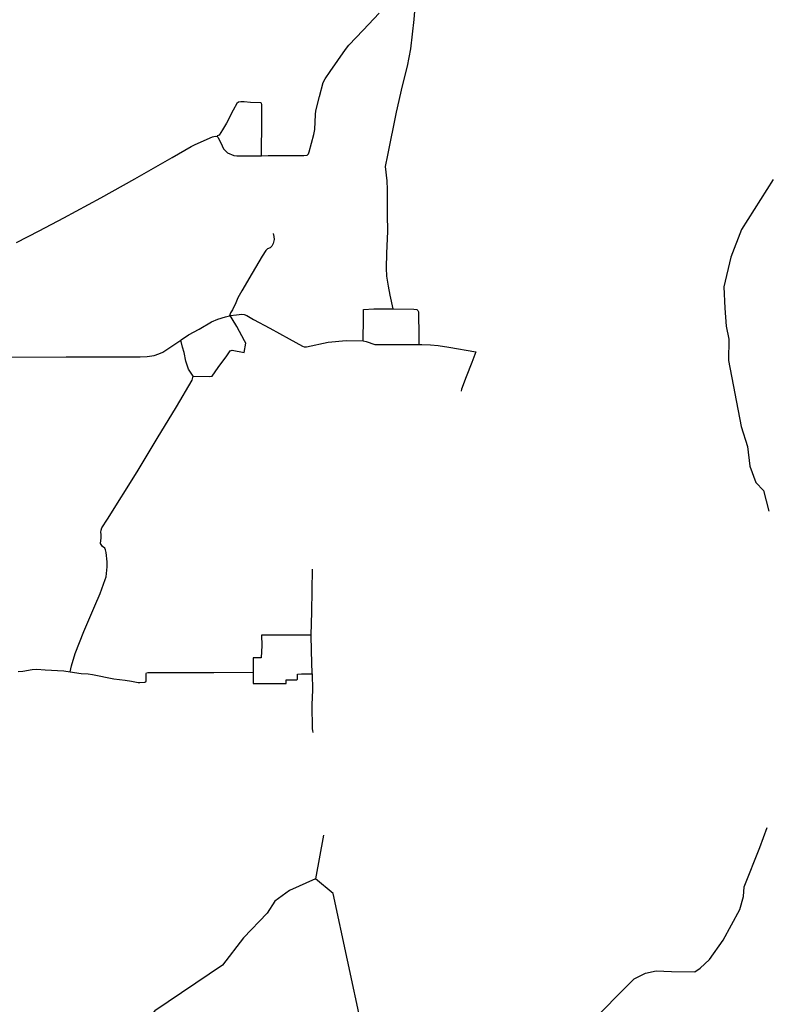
# Model space of a CAD drawing. Header units: millimetres. Extents: x 664923 to 767831, y 3118803 to 3207600.
# Tile 366 of 422: x 709504 to 715606, y 3189205 to 3197235. Entities that reach past the tile are written whole.
import ezdxf

# ---------------------------------------------------------------- set-up
doc = ezdxf.new("R2010")
doc.units = ezdxf.units.MM
for name, color, linetype in [('roads_2', 2, 'Continuous'), ('roads_3', 3, 'Continuous'), ('water', 7, 'Continuous')]:
    doc.layers.add(name, color=color, linetype=linetype)

msp = doc.modelspace()

# ---------------------------------------------------------------- linework, layer by layer
at = {"layer": 'roads_2'}
msp.add_lwpolyline([(709328.52, 3194481.85), (709881.57, 3194485.52), (710201.09, 3194486.79), (710485.54, 3194486.28), (710541.39, 3194489.84), (710598.31, 3194497.98), (710638.32, 3194509.2), (710670.01, 3194523.97), (710816.57, 3194620.69), (710820.83, 3194623.51), (710878.43, 3194663.97), (710965.26, 3194712.58), (711068.31, 3194770.38), (711117.52, 3194793.38), (711180.56, 3194813.16), (711212.64, 3194820.68), (711218.85, 3194822.13)], dxfattribs=at)
at = {"layer": 'roads_3'}
for points in [[(712523.12, 3194988.14), (712510.21, 3195061.13), (712497.49, 3195142.6), (712492.4, 3195209.52), (712496.15, 3195330.04), (712503.06, 3195508.21), (712502.6, 3195647.5), (712500.3, 3195849.23), (712497.59, 3195920.75), (712485.25, 3196038.17), (712503.22, 3196129.61), (712575.71, 3196481.42), (712623.68, 3196696.98), (712666.02, 3196855.54), (712691.83, 3196997.74), (712718.67, 3197236.3), (712734.21, 3197440.07), (712758.29, 3197602.83)], [(709477.14, 3195417.16), (709662.82, 3195513.04), (709862.16, 3195618.42), (710163.85, 3195782.25), (710443.14, 3195937.16), (710745.17, 3196110.51), (710900.06, 3196202.44), (710934.49, 3196218.63), (711074.33, 3196278.68), (711096.3, 3196285.02), (711111.98, 3196281.84), (711117.51, 3196278), (711142.43, 3196231.55), (711165.43, 3196181.12), (711198.01, 3196149.87), (711248.52, 3196128.33), (711273.88, 3196125.35), (711473.44, 3196126.29), (711528.92, 3196126.55), (711820.48, 3196127.4), (711845.66, 3196131.23), (711856.7, 3196141.21), (711863.43, 3196156.69), (711902.39, 3196299.82), (711908.32, 3196340.43), (711915.38, 3196462.21), (711917.82, 3196491.93), (711946.75, 3196608), (711978.15, 3196723.07), (711994.61, 3196753.22), (712035.1, 3196812.96), (712160.4, 3196992.58), (712187.45, 3197028.85), (712302.06, 3197149.81), (712433.21, 3197287.82)], [(711473.44, 3196126.29), (711476.39, 3196421.14), (711477.86, 3196544.35), (711473.72, 3196553.41), (711469.95, 3196556.3), (711384.52, 3196560.66), (711332.1, 3196564.39), (711306.51, 3196566.39), (711287.96, 3196563.09), (711274.5, 3196552.97), (711242.53, 3196496.35), (711189.6, 3196392.21), (711156.13, 3196336.55), (711130.13, 3196293.13), (711113.84, 3196288.64), (711111.98, 3196281.84)], [(711568.79, 3195492.45), (711575.59, 3195466.21), (711576.89, 3195442.68), (711570.49, 3195409.22), (711558.95, 3195387.54), (711545.17, 3195373.85), (711524.09, 3195365.78), (711509.74, 3195353.48), (711480.6, 3195306.69), (711398.92, 3195167.64), (711315.22, 3195023.85), (711280.66, 3194966.32), (711265.08, 3194925.71), (711237.17, 3194868.29), (711221.63, 3194845.13), (711212.64, 3194820.68)], [(712547.28, 3194877.48), (712523.12, 3194988.14)], [(712304.56, 3194615.6), (712306.59, 3194804.79), (712305.86, 3194871.67), (712391.13, 3194876.2), (712547.28, 3194877.48), (712717.23, 3194874.78), (712740.13, 3194870.51), (712748.93, 3194864.51), (712754.36, 3194852.5), (712756.13, 3194647.88), (712756.77, 3194586.05)], [(710916.26, 3194326.96), (711052.85, 3194325.4), (711071.41, 3194327.65), (711120.84, 3194397.68), (711191.01, 3194494.63), (711219.26, 3194533.37), (711234.94, 3194539.59), (711332.86, 3194520.08), (711345.51, 3194596.08), (711335.85, 3194615.8), (711272.12, 3194733.16), (711234.12, 3194795.66), (711218.85, 3194822.13)], [(711218.85, 3194822.13), (711271.72, 3194828.28), (711315.43, 3194833.03), (711333.7, 3194831.26), (711355.34, 3194821.91), (711410.5, 3194790.2), (711541.98, 3194718.3), (711699.26, 3194632.06), (711809.08, 3194571.46), (711823.54, 3194567.03), (711842.63, 3194568.12), (712018.41, 3194604.67), (712166.01, 3194620.21), (712304.56, 3194615.6), (712327.26, 3194609.59), (712398.14, 3194587.43), (712607.83, 3194587.09), (712756.77, 3194586.05), (712782.8, 3194585.86), (712850.85, 3194582.91), (712913.97, 3194577.67), (713000.58, 3194564.19), (713220.38, 3194527.75), (713189.26, 3194438.55), (713143.24, 3194323.4), (713105.68, 3194220.74), (713101.24, 3194205.85)], [(709914.66, 3191916.95), (709927.07, 3191965.62), (709955.47, 3192064.99), (710026.14, 3192246.04), (710115.94, 3192454.33), (710159.75, 3192556.36), (710198.91, 3192669.41), (710207.42, 3192692.54), (710216.38, 3192773.19), (710216.63, 3192813.44), (710207.04, 3192890.8), (710201.93, 3192912.68), (710196.75, 3192924.92), (710179.65, 3192938.67), (710163.24, 3192963.16), (710167.99, 3193010.57), (710166.27, 3193037.42), (710165.78, 3193054.87), (710167.05, 3193072), (710172.69, 3193089.91), (710219.29, 3193162.17), (710462.38, 3193548.73), (710623.8, 3193819.82), (710782.99, 3194078.64), (710909.12, 3194296.21), (710915.7, 3194316.33), (710916.26, 3194326.96), (710878.2, 3194386.51), (710858.44, 3194449.34), (710844.95, 3194522.17), (710831.5, 3194565.87), (710816.57, 3194620.69)], [(711879.26, 3192216.33), (711885.18, 3192404.9), (711889.7, 3192754.86)], [(711405.76, 3191913.34), (711406.18, 3191822.22), (711648.7, 3191821.22), (711675.76, 3191820.97), (711675.69, 3191852.09), (711760.83, 3191851.92), (711767.45, 3191856.23), (711767.24, 3191867.35), (711768.95, 3191896.51), (711801.9, 3191899.83), (711888.53, 3191899.19), (711882.59, 3192088.48), (711879.26, 3192216.33), (711649.95, 3192214.61), (711475.18, 3192217.09), (711477.75, 3192130.46), (711473.11, 3192030.63), (711406.1, 3192030.88), (711405.76, 3191913.34)], [(709490.3, 3191919.37), (709528.21, 3191923.02), (709604.67, 3191935.51), (709642.12, 3191937.92), (709710.44, 3191933.97), (709863.02, 3191924.14), (709914.66, 3191916.95), (710004.1, 3191904.48), (710060.25, 3191901.55), (710098.08, 3191895.81), (710270.26, 3191858.92), (710363.5, 3191847.69), (710413.49, 3191841.94), (710469.31, 3191829.61), (710483.47, 3191829.63), (710522.88, 3191832.07), (710531.27, 3191834.94), (710533.35, 3191843.37), (710534.01, 3191902.64), (710536.61, 3191909.61), (710547.48, 3191912.52), (710876.13, 3191911.34), (711087.09, 3191911.72), (711405.76, 3191913.34)], [(711888.53, 3191899.19), (711890.38, 3191770.83), (711885.92, 3191648.75), (711887.54, 3191450.98), (711888.97, 3191438.79), (711892.77, 3191423.15)], [(713763.67, 3188651.86), (714401.2, 3189302.54), (714512.3, 3189412.99), (714603.61, 3189460.53), (714691.27, 3189478.83), (714817.1, 3189472.83), (715007.79, 3189471.25), (715049.14, 3189501.2), (715125.38, 3189570.25), (715237.68, 3189728.67), (715373.43, 3189978.3), (715402.86, 3190085.15), (715409.82, 3190162.4), (715537.93, 3190483.68), (715595.64, 3190647.32)], [(711980.91, 3190584.67), (711914.07, 3190227.78)], [(711914.07, 3190227.78), (711701.93, 3190132.41), (711583.62, 3190046.98), (711521.34, 3189949.22), (711326.65, 3189746.24), (711157.08, 3189525.21), (710603.78, 3189153.29), (710310.47, 3188814.08)], [(712815.58, 3186060.96), (712819.98, 3186153.75), (712805.19, 3187189.82), (712624.84, 3188023.59), (712292.55, 3189022.71), (712058.83, 3190109.13), (711914.07, 3190227.78)]]:
    msp.add_lwpolyline(points, dxfattribs=at)
at = {"layer": 'water'}
msp.add_lwpolyline([(715644.08, 3195931.89), (715387.82, 3195523.36), (715301.67, 3195297.76), (715243.05, 3195056.96), (715251.91, 3194883.06), (715262.51, 3194735.32), (715283.33, 3194630.16), (715280.5, 3194455.56), (715383.36, 3193918.68), (715437.11, 3193755.22), (715456.34, 3193594.13), (715503.43, 3193461.81), (715566.54, 3193395.38), (715609.99, 3193226.34)], dxfattribs=at)

doc.saveas('drawing.dxf')
